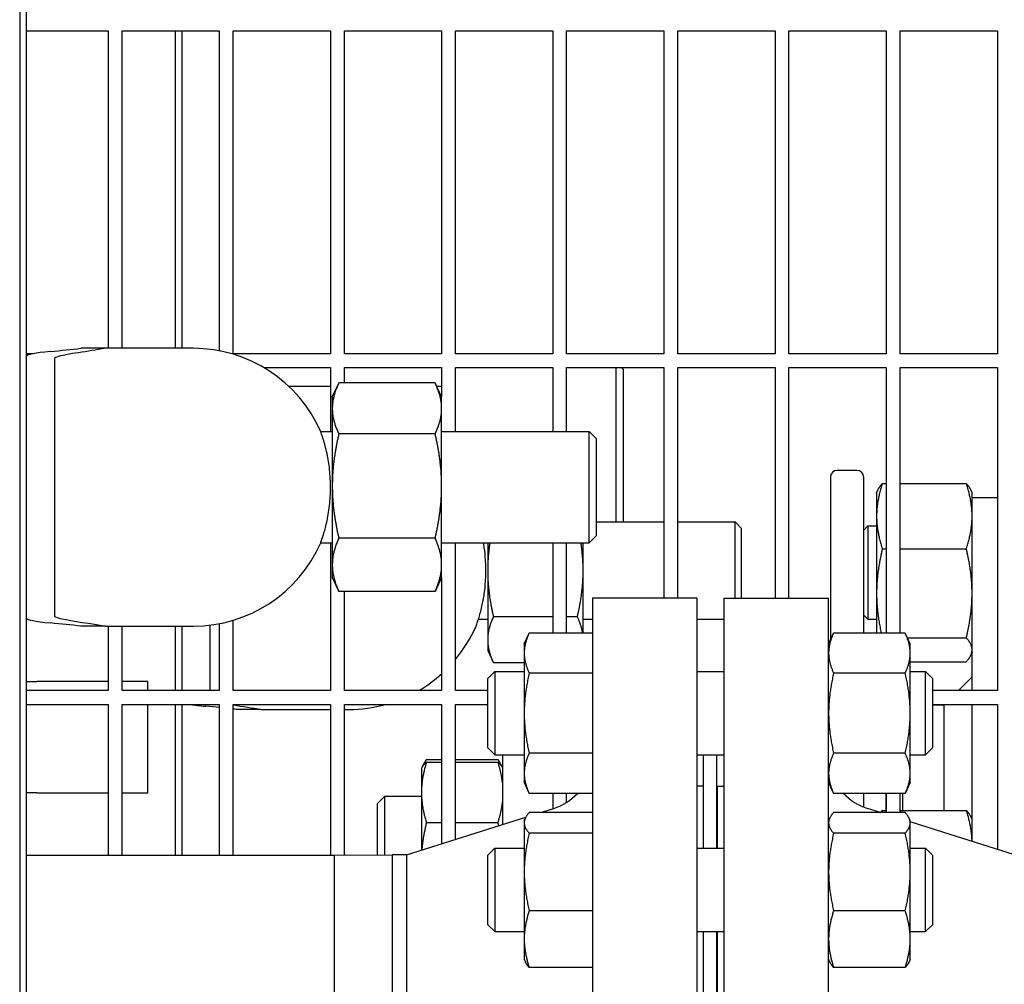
# Model space of a CAD drawing. Header units: inches. Extents: x 24 to 1128, y -69 to 748.
# Tile 631 of 656: x 737 to 746, y 619 to 628. Entities that reach past the tile are written whole.
import ezdxf

# ---------------------------------------------------------------- set-up
doc = ezdxf.new("R2010")
doc.units = ezdxf.units.IN
doc.header["$LTSCALE"] = 32
doc.header["$MEASUREMENT"] = 0
doc.layers.add('Visible (ANSI)', color=7, linetype='Continuous', lineweight=30)

msp = doc.modelspace()

# ---------------------------------------------------------------- linework, layer by layer
at = {"layer": 'Visible (ANSI)'}
for p, q in [((737.25198, 628.66844), (737.25198, 608.66853)), ((737.31448, 608.73103), (737.31448, 628.60594)), ((737.31448, 627.52603), (738.04813, 627.52603)), ((738.04813, 627.52603), (738.04813, 624.66853)), ((738.17313, 624.66853), (738.17313, 627.52603)), ((738.17313, 627.52603), (739.04813, 627.52603)), ((738.6499, 627.52599), (738.6499, 624.66851)), ((738.7124, 624.66851), (738.7124, 627.52595)), ((739.04813, 627.52603), (739.04813, 624.6465)), ((739.17313, 624.61978), (739.17313, 627.52603)), ((739.17313, 627.52603), (740.04813, 627.52603)), ((740.04813, 627.52603), (740.04813, 624.61978)), ((740.17313, 624.61978), (740.17313, 627.52603)), ((740.17313, 627.52603), (741.04813, 627.52603)), ((741.04813, 627.52603), (741.04813, 624.61978)), ((741.17313, 624.61978), (741.17313, 627.52603)), ((741.17313, 627.52603), (742.04813, 627.52603)), ((742.04813, 627.52603), (742.04813, 624.61978)), ((742.17313, 624.61978), (742.17313, 627.52603)), ((742.17313, 627.52603), (743.04813, 627.52603)), ((743.04813, 627.52603), (743.04813, 624.61978)), ((743.17313, 624.61978), (743.17313, 627.52603)), ((743.17313, 627.52603), (744.04813, 627.52603)), ((744.04813, 627.52603), (744.04813, 624.61978)), ((744.17313, 624.61978), (744.17313, 627.52603)), ((744.17313, 627.52603), (745.04813, 627.52603)), ((745.04813, 627.52603), (745.04813, 624.61978)), ((745.17313, 624.61978), (745.17313, 627.52603)), ((745.17313, 627.52603), (746.04813, 627.52603)), ((746.04813, 627.52603), (746.04813, 624.61978)), ((738.02754, 624.66853), (737.80123, 624.66853)), ((738.56448, 624.66853), (738.02754, 624.66853)), ((738.81448, 624.66853), (738.56448, 624.66853)), ((737.37033, 624.61978), (737.31448, 624.61978)), ((737.56448, 624.57148), (737.56448, 624.23152)), ((740.04813, 624.61978), (739.17313, 624.61978)), ((741.04813, 624.61978), (740.17313, 624.61978)), ((742.04813, 624.61978), (741.17313, 624.61978)), ((743.04813, 624.61978), (742.17313, 624.61978)), ((744.04813, 624.61978), (743.17313, 624.61978)), ((745.04813, 624.61978), (744.17313, 624.61978)), ((746.04813, 624.61978), (745.17313, 624.61978)), ((739.45024, 624.49478), (740.04813, 624.49478)), ((740.04813, 624.49478), (740.04813, 623.91853)), ((740.17313, 624.35664), (740.17313, 624.49478)), ((740.17313, 624.49478), (741.04813, 624.49478)), ((741.04813, 624.49478), (741.04813, 624.23177)), ((741.17313, 623.91853), (741.17313, 624.49478)), ((741.17313, 624.49478), (742.04813, 624.49478)), ((742.04813, 624.49478), (742.04813, 623.91853)), ((742.17313, 623.91853), (742.17313, 624.49478)), ((742.17313, 624.49478), (743.04813, 624.49478)), ((742.61937, 623.10603), (742.61937, 624.49478)), ((742.68187, 624.48103), (742.66812, 624.49478)), ((742.68187, 624.48103), (742.68187, 623.10603)), ((743.04813, 624.49478), (743.04813, 622.41853)), ((743.17313, 622.41853), (743.17313, 624.49478)), ((743.17313, 624.49478), (744.04813, 624.49478)), ((744.04813, 624.49478), (744.04813, 622.41853)), ((744.17313, 622.41853), (744.17313, 624.49478)), ((744.17313, 624.49478), (745.04813, 624.49478)), ((745.04813, 624.49478), (745.04813, 622.10642)), ((745.17313, 622.10642), (745.17313, 624.49478)), ((745.17313, 624.49478), (746.04813, 624.49478)), ((746.04813, 624.49478), (746.04813, 621.58853)), ((740.04813, 624.32603), (739.6741, 624.32603)), ((740.06448, 624.23103), (740.11986, 624.34978)), ((740.98987, 624.35664), (740.12309, 624.35664)), ((741.04848, 624.23103), (740.9931, 624.34978)), ((741.04813, 624.32475), (741.00424, 624.3259)), ((737.56448, 624.23152), (737.56448, 622.60554)), ((740.06448, 624.23103), (740.06448, 624.12742)), ((741.04848, 624.12742), (741.04848, 624.23103)), ((740.06448, 624.12742), (740.06448, 623.42914)), ((741.04848, 623.42914), (741.04848, 624.12742)), ((739.96012, 623.91853), (740.06448, 623.91853)), ((741.04848, 623.91853), (742.37698, 623.91853)), ((742.37698, 622.91853), (742.37698, 623.91853)), ((742.43948, 623.85603), (742.37698, 623.91853)), ((740.98987, 623.89819), (740.12309, 623.89819)), ((742.43948, 623.85603), (742.43948, 622.98103)), ((744.78313, 623.56978), (744.60813, 623.56978)), ((744.54563, 623.50728), (744.54563, 622.04298)), ((744.84563, 622.10644), (744.84563, 623.50728)), ((740.06448, 623.42914), (740.06448, 622.72025)), ((741.04848, 622.72025), (741.04848, 623.42914)), ((744.96163, 623.36854), (744.97346, 623.3939)), ((745.0135, 623.45148), (745.04813, 623.45148)), ((745.17313, 623.45148), (745.76877, 623.45148)), ((745.82063, 623.36854), (745.80881, 623.3939)), ((744.96163, 623.36854), (744.96163, 623.15795)), ((745.82063, 623.26746), (745.82063, 623.36854)), ((746.04813, 623.32427), (745.82063, 623.32427)), ((745.82063, 623.03138), (745.82063, 623.26746)), ((744.96163, 623.15795), (744.96163, 622.46345)), ((742.43948, 623.10603), (743.04813, 623.10603)), ((743.17313, 623.10603), (743.6881, 623.10603)), ((743.6881, 622.41853), (743.6881, 623.10603)), ((743.74365, 623.05047), (743.6881, 623.10603)), ((743.74365, 623.05047), (743.74365, 622.41853)), ((744.84563, 623.03204), (744.88313, 623.06954)), ((744.88313, 623.06954), (744.88313, 622.22954)), ((744.88313, 623.06954), (744.96163, 623.06954)), ((745.82063, 621.58853), (745.82063, 623.03138)), ((740.98987, 622.96008), (740.12309, 622.96008)), ((742.43948, 622.98103), (742.37698, 622.91853)), ((739.96012, 622.91853), (740.06448, 622.91853)), ((740.04813, 622.91853), (740.04813, 621.58853)), ((741.04848, 622.91853), (742.37698, 622.91853)), ((741.17313, 621.58853), (741.17313, 622.91853)), ((741.4624, 622.91853), (741.4624, 622.66853)), ((742.04813, 622.91853), (742.04813, 622.10642)), ((742.17313, 622.10642), (742.17313, 622.91853)), ((742.3214, 622.66853), (742.3214, 622.91853)), ((745.0135, 622.86442), (745.04813, 622.86442)), ((745.17313, 622.86442), (745.76877, 622.86442)), ((740.06448, 622.72025), (740.06448, 622.60603)), ((741.04848, 622.60603), (741.04848, 622.72025)), ((737.56448, 622.60554), (737.56448, 622.26558)), ((740.06448, 622.60603), (740.11986, 622.48727)), ((741.04848, 622.60603), (740.9931, 622.48727)), ((741.04813, 622.60528), (741.04813, 621.58853)), ((741.4624, 622.66853), (741.4624, 622.04586)), ((742.3214, 622.10642), (742.3214, 622.66853)), ((740.98987, 622.48042), (740.12309, 622.48042)), ((740.17313, 621.58853), (740.17313, 622.48042)), ((742.40563, 622.41853), (742.40563, 614.91853)), ((743.34563, 622.41853), (742.40563, 622.41853)), ((743.34563, 622.41853), (743.34563, 614.91853)), ((743.59013, 614.91853), (743.59013, 622.41853)), ((743.59013, 622.41853), (744.53013, 622.41853)), ((744.53013, 614.91853), (744.53013, 622.41853)), ((744.96163, 622.46345), (744.96163, 622.10642)), ((742.04813, 622.25341), (741.51427, 622.25341)), ((742.26954, 622.25341), (742.17313, 622.25341)), ((744.84563, 622.26704), (744.88313, 622.22954)), ((738.02754, 622.16853), (737.80123, 622.16853)), ((738.02754, 622.16853), (738.56448, 622.16853)), ((738.04813, 622.16853), (738.04813, 621.58853)), ((738.17313, 621.58853), (738.17313, 622.16853)), ((738.56448, 622.16853), (738.81448, 622.16853)), ((738.6499, 622.1685), (738.6499, 621.58852)), ((738.7124, 622.01056), (738.7124, 622.16853)), ((738.9624, 622.17731), (738.9624, 621.85554)), ((739.04813, 622.19056), (739.04813, 621.58853)), ((739.17313, 621.58853), (739.17313, 622.22109)), ((741.37958, 622.23103), (741.4624, 622.23103)), ((742.3214, 622.23103), (742.40563, 622.23103)), ((743.34563, 622.23103), (743.59013, 622.23103)), ((744.88313, 622.22954), (744.96163, 622.22954)), ((741.79113, 622.00974), (741.83622, 622.10642)), ((742.40563, 622.10642), (741.83622, 622.10642)), ((744.53013, 622.00974), (744.57522, 622.10642)), ((745.21905, 622.10642), (744.57522, 622.10642)), ((745.26413, 622.00974), (745.21905, 622.10642)), ((745.23954, 622.06248), (745.76877, 622.06248)), ((738.7124, 621.58852), (738.7124, 622.01053)), ((741.4624, 622.04586), (741.4624, 621.94953)), ((741.79113, 622.00974), (741.79113, 621.926)), ((745.26413, 621.926), (745.26413, 622.00974)), ((741.4624, 621.94953), (741.51427, 621.8383)), ((741.79113, 621.926), (741.79113, 621.38474)), ((745.26413, 621.38474), (745.26413, 621.926)), ((745.82063, 621.93054), (745.80881, 621.90518)), ((738.9624, 621.85554), (738.9624, 621.58853)), ((741.79113, 621.8383), (741.51427, 621.8383)), ((745.26413, 621.8476), (745.76877, 621.8476)), ((741.46513, 621.69724), (741.52763, 621.75974)), ((741.52763, 621.75974), (741.52763, 621.00974)), ((741.52763, 621.75974), (741.79113, 621.75974)), ((742.40563, 621.74558), (741.83622, 621.74558)), ((743.34563, 621.75974), (743.59013, 621.75974)), ((745.21905, 621.74558), (744.57522, 621.74558)), ((745.26413, 621.75974), (745.40263, 621.75974)), ((745.40263, 621.00974), (745.40263, 621.75974)), ((745.46513, 621.69724), (745.40263, 621.75974)), ((745.69809, 621.58853), (745.82063, 621.71107)), ((737.31448, 621.66853), (737.40563, 621.66853)), ((738.04813, 621.66853), (737.40563, 621.66853)), ((738.40563, 621.66853), (738.17313, 621.66853)), ((738.40563, 621.58853), (738.40563, 621.66853)), ((741.46513, 621.07224), (741.46513, 621.69724)), ((745.46513, 621.69724), (745.46513, 621.07224)), ((738.04813, 621.58853), (737.31448, 621.58853)), ((739.04813, 621.58853), (738.17313, 621.58853)), ((740.04813, 621.58853), (739.17313, 621.58853)), ((741.04813, 621.58853), (740.17313, 621.58853)), ((741.46513, 621.58853), (741.17313, 621.58853)), ((746.04813, 621.58853), (745.46513, 621.58853)), ((737.31448, 621.46353), (738.04813, 621.46353)), ((738.04813, 621.46353), (738.04813, 620.10603)), ((738.17313, 620.10603), (738.17313, 621.46353)), ((738.17313, 621.46353), (739.04813, 621.46353)), ((738.40563, 620.66853), (738.40563, 621.46353)), ((738.6499, 621.46353), (738.6499, 620.10601)), ((738.7124, 620.10601), (738.7124, 621.46352)), ((739.04813, 621.46353), (739.04813, 620.10603)), ((739.17313, 620.10603), (739.17313, 621.46353)), ((739.17313, 621.46353), (740.04813, 621.46353)), ((740.04813, 621.46353), (740.04813, 620.10603)), ((740.17313, 620.10646), (740.17313, 621.46353)), ((740.17313, 621.46353), (741.04813, 621.46353)), ((741.04813, 621.46353), (741.04813, 620.20856)), ((741.17313, 620.24816), (741.17313, 621.46353)), ((741.17313, 621.46353), (741.46513, 621.46353)), ((745.46513, 621.46353), (746.04813, 621.46353)), ((745.46513, 621.46107), (745.57063, 621.46107)), ((745.57063, 621.46107), (745.57309, 621.46353)), ((745.57063, 620.50992), (745.57063, 621.46107)), ((745.82063, 620.22979), (745.82063, 621.46353)), ((746.04813, 621.46353), (746.04813, 620.15773)), ((739.42547, 621.41853), (739.19915, 621.41853)), ((739.42547, 621.41853), (739.9624, 621.41853)), ((739.9624, 621.41853), (740.04813, 621.41853)), ((740.17313, 621.41853), (740.2124, 621.41853)), ((741.79113, 621.38474), (741.79113, 620.84347)), ((745.26413, 620.84347), (745.26413, 621.38474)), ((741.46513, 621.07224), (741.52763, 621.00974)), ((741.52763, 621.00974), (741.79113, 621.00974)), ((741.59563, 621.00974), (741.59563, 620.38198)), ((742.40563, 621.02389), (741.83622, 621.02389)), ((743.34563, 621.00974), (743.59013, 621.00974)), ((743.40513, 620.16862), (743.40513, 621.00974)), ((743.52513, 620.16862), (743.52513, 621.00974)), ((745.21905, 621.02389), (744.57522, 621.02389)), ((745.26413, 621.00974), (745.40263, 621.00974)), ((745.46513, 621.07224), (745.40263, 621.00974)), ((740.87228, 620.89664), (740.88307, 620.91978)), ((740.91172, 620.96748), (741.04813, 620.96748)), ((740.91172, 620.94267), (741.04813, 620.94267)), ((741.17313, 620.96748), (741.55555, 620.96748)), ((741.17313, 620.94267), (741.55555, 620.94267)), ((741.59498, 620.89664), (741.58419, 620.91978)), ((740.86663, 620.88452), (740.87228, 620.89664)), ((740.86663, 620.88452), (740.86663, 620.67113)), ((741.59563, 620.89524), (741.59498, 620.89664)), ((741.79113, 620.84347), (741.79113, 620.75974)), ((745.26413, 620.75974), (745.26413, 620.84347)), ((741.79113, 620.75974), (741.83622, 620.66305)), ((743.40513, 620.72853), (743.34563, 620.72853)), ((743.53013, 620.16862), (743.53013, 620.72853)), ((743.53013, 620.72853), (743.59013, 620.72853)), ((744.53013, 620.75974), (744.57522, 620.66305)), ((745.26413, 620.75974), (745.21905, 620.66305)), ((737.40563, 620.66853), (737.31448, 620.66853)), ((737.40563, 620.66853), (738.04813, 620.66853)), ((738.17313, 620.66853), (738.40563, 620.66853)), ((740.86663, 620.67113), (740.86663, 620.15108)), ((742.4035, 620.66305), (741.83622, 620.66305)), ((742.04813, 620.66305), (742.04813, 620.5253)), ((742.17313, 620.58222), (742.17313, 620.66305)), ((745.21905, 620.66305), (744.57522, 620.66305)), ((744.84563, 620.53993), (744.84563, 620.66306)), ((745.04563, 620.66305), (745.04563, 620.50992)), ((745.04813, 620.66305), (745.04813, 620.49072)), ((745.17313, 620.49072), (745.17313, 620.66305)), ((745.19563, 620.66305), (745.19563, 620.50992)), ((740.47063, 620.57202), (740.53313, 620.63452)), ((740.47063, 620.1079), (740.47063, 620.57202)), ((740.53313, 620.63452), (740.53313, 620.1082)), ((740.86663, 620.63452), (740.53313, 620.63452)), ((743.53013, 620.63452), (743.52513, 620.63452)), ((743.52513, 620.60853), (743.53013, 620.60853)), ((742.40563, 620.49072), (741.83622, 620.49072)), ((741.93895, 620.49072), (742.05661, 620.52798)), ((745.21905, 620.49072), (744.57522, 620.49072)), ((744.99682, 620.49072), (744.87916, 620.52798)), ((745.0135, 620.50992), (745.04813, 620.50992)), ((745.17313, 620.50992), (745.76877, 620.50992)), ((740.7323, 620.10853), (741.80531, 620.44839)), ((740.91172, 620.39959), (741.04813, 620.39959)), ((741.17313, 620.39959), (741.55555, 620.39959)), ((741.79113, 620.41862), (741.80141, 620.44067)), ((741.79113, 620.41862), (741.79113, 620.39732)), ((741.79113, 620.39732), (741.79113, 619.95538)), ((744.53013, 620.41862), (744.54041, 620.44067)), ((745.26413, 620.41862), (745.25385, 620.44067)), ((745.26413, 620.39732), (745.26413, 620.41862)), ((746.20347, 620.10853), (745.26413, 620.40605)), ((745.26413, 619.95538), (745.26413, 620.39732)), ((745.82063, 620.42698), (745.80881, 620.45234)), ((742.40563, 620.30393), (741.83622, 620.30393)), ((745.21905, 620.30393), (744.57522, 620.30393)), ((737.31448, 620.10603), (740.0842, 620.10603)), ((740.0842, 620.10603), (740.60207, 620.10853)), ((740.0842, 617.23103), (740.0842, 620.10603)), ((740.0842, 618.66853), (740.0842, 620.10603)), ((740.7323, 620.10853), (740.60207, 620.10853)), ((740.60207, 620.10853), (740.60207, 617.22853)), ((740.60207, 620.10853), (740.60207, 618.66853)), ((740.7323, 620.10853), (740.7323, 617.22853)), ((741.46513, 620.10612), (741.52763, 620.16862)), ((741.46513, 619.48112), (741.46513, 620.10612)), ((741.52763, 620.16862), (741.52763, 619.41862)), ((741.52763, 620.16862), (741.79113, 620.16862)), ((743.34563, 620.16862), (743.59013, 620.16862)), ((745.26413, 620.16862), (745.40263, 620.16862)), ((745.40263, 619.41862), (745.40263, 620.16862)), ((745.46513, 620.10612), (745.40263, 620.16862)), ((745.46513, 620.10612), (745.46513, 619.48112)), ((741.79113, 619.95538), (741.79113, 619.35168)), ((745.26413, 619.35168), (745.26413, 619.95538)), ((742.40563, 619.60683), (741.83622, 619.60683)), ((745.21905, 619.60683), (744.57522, 619.60683)), ((741.46513, 619.48112), (741.52763, 619.41862)), ((741.52763, 619.41862), (741.79113, 619.41862)), ((743.34563, 619.41862), (743.59013, 619.41862)), ((743.40513, 617.91844), (743.40513, 619.41862)), ((743.52513, 617.91844), (743.52513, 619.41862)), ((743.53013, 617.91844), (743.53013, 619.41862)), ((745.26413, 619.41862), (745.40263, 619.41862)), ((745.46513, 619.48112), (745.40263, 619.41862)), ((741.79113, 619.35168), (741.79113, 619.16862)), ((745.26413, 619.16862), (745.26413, 619.35168)), ((741.79113, 619.16862), (741.80141, 619.14657)), ((744.53013, 619.16862), (744.54041, 619.14657)), ((745.26413, 619.16862), (745.25385, 619.14657)), ((742.40563, 619.09652), (741.83622, 619.09652)), ((745.21905, 619.09652), (744.57522, 619.09652))]:
    msp.add_line(p, q, dxfattribs=at)
for centre, radius, start, end in [((738.81448, 623.41853), 1.25, 23.578178, 90), ((744.60813, 623.50728), 0.0625, 90, 180), ((744.78313, 623.50728), 0.0625, 0, 90), ((738.81448, 623.41853), 1.25, 270, 336.421822), ((740.2124, 622.66853), 1.25, 320.226796, 336.421822), ((740.2124, 622.66853), 1.25, 300.231286, 311.957779), ((740.2124, 622.66853), 1.25, 270, 285.420571), ((741.90563, 621.00464), 0.5, 287.574716, 316.906395), ((745.03013, 621.00464), 0.5, 223.093605, 252.425284)]:
    msp.add_arc(centre, radius, start, end, dxfattribs=at)
for centre, major_axis, start_param, end_param in [((739.31448, 624.59733), (2, 0), 2.6741063, 3.1415927), ((728.91448, 624.84843), (-9.65, 0), 2.6741063, 2.7411956), ((739.31448, 622.23973), (-2, 0), 0, 0.4674864), ((728.91448, 621.98863), (9.65, 0), 0.400397, 0.4674864), ((740.7124, 621.48973), (-2, 0), 0.2774095, 0.4674864), ((730.3124, 621.23863), (-9.65, 0), 3.5804051, 3.609079), ((730.3124, 621.23863), (-9.65, 0), 3.5419897, 3.548851)]:
    msp.add_ellipse(centre, major_axis=major_axis, ratio=0.0478289, start_param=start_param, end_param=end_param, dxfattribs=at)
for points, knots in [([(738.02754, 624.66853), (738.00589, 624.66465), (737.98288, 624.66079), (737.88135, 624.64439), (737.79684, 624.63226), (737.64391, 624.60682), (737.57806, 624.59327), (737.56634, 624.57999)], [17.2488301, 17.2488301, 17.2488301, 17.2488301, 17.8549099, 17.8549099, 19.8305901, 19.8305901, 22.111289, 22.111289, 22.111289, 22.111289]), ([(739.96012, 622.91853), (739.96012, 622.91853), (739.96271, 622.92533), (739.9726, 622.95325), (739.98023, 622.9755), (739.9982, 623.03578), (740.00859, 623.07473), (740.02756, 623.16579), (740.03595, 623.21772), (740.0441, 623.30041), (740.04608, 623.32818), (740.04811, 623.37645), (740.04854, 623.39667), (740.04859, 623.43676), (740.04821, 623.45658), (740.04638, 623.50355), (740.04457, 623.53045), (740.03723, 623.60866), (740.02982, 623.65753), (740.01069, 623.75479), (739.99857, 623.80036), (739.97723, 623.8713), (739.96826, 623.89625), (739.96132, 623.91534), (739.96015, 623.91854), (739.96015, 623.91854)], [-8.0628588, -8.0628588, -8.0628588, -8.0628588, -7.6997036, -7.6997036, -7.3009728, -7.3009728, -6.8679199, -6.8679199, -6.4231307, -6.4231307, -6.2064676, -6.2064676, -6.0521412, -6.0521412, -5.9009195, -5.9009195, -5.6915643, -5.6915643, -5.2782885, -5.2782885, -4.7802616, -4.7802616, -4.2826204, -4.2826204, -4.0319916, -4.0319916, -4.0319916, -4.0319916]), ([(741.35808, 622.16852), (741.35807, 622.16852), (741.35894, 622.17091), (741.36443, 622.18594), (741.37205, 622.2069), (741.39055, 622.26611), (741.40107, 622.30314), (741.41875, 622.38152), (741.4261, 622.42031), (741.43694, 622.49693), (741.44082, 622.53362), (741.44477, 622.59374), (741.44575, 622.61633), (741.44658, 622.65841), (741.44659, 622.67781), (741.44578, 622.7198), (741.44482, 622.74229), (741.44095, 622.80193), (741.43715, 622.83828), (741.43012, 622.88853), (741.42772, 622.90376), (741.42517, 622.91853)], [-4.0319916, -4.0319916, -4.0319916, -4.0319916, -3.815444, -3.815444, -3.3521722, -3.3521722, -2.9118487, -2.9118487, -2.5596851, -2.5596851, -2.2651963, -2.2651963, -2.0915924, -2.0915924, -1.9437901, -1.9437901, -1.7709738, -1.7709738, -1.4795789, -1.4795789, -1.3478, -1.3478, -1.3478, -1.3478]), ([(737.56634, 622.25707), (737.57302, 622.24951), (737.59717, 622.24195), (737.72346, 622.21368), (737.89834, 622.19167), (738.02754, 622.16853)], [0.2209506, 0.2209506, 0.2209506, 0.2209506, 1.4278888, 1.4278888, 4.8342922, 4.8342922, 4.8342922, 4.8342922])]:
    msp.add_open_spline(points, degree=3, knots=knots, dxfattribs=at)
for points in [[(737.56634, 624.57999), (737.56506, 624.57854), (737.56448, 624.5757), (737.56448, 624.57148)], [(737.56448, 622.26558), (737.56448, 622.26136), (737.56506, 622.25853), (737.56634, 622.25707)], [(739.17306, 621.45865), (739.25548, 621.44568), (739.34857, 621.4323), (739.42547, 621.41853)]]:
    msp.add_open_spline(points, degree=3, dxfattribs=at)
for points, weights in [([(740.12309, 624.35664), (740.06448, 624.2338), (740.06448, 624.12742)], [1, 1.0379548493, 1]), ([(741.04848, 624.12742), (741.04848, 624.2338), (740.98987, 624.35664)], [1, 1.0379548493, 1]), ([(740.06448, 624.12742), (740.06448, 624.02103), (740.12309, 623.89819)], [1, 1.0379548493, 1]), ([(740.98987, 623.89819), (741.04848, 624.02103), (741.04848, 624.12742)], [1, 1.0379548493, 1]), ([(740.12309, 623.89819), (740.06448, 623.64683), (740.06448, 623.42914)], [1, 1.0379548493, 1]), ([(741.04848, 623.42914), (741.04848, 623.64683), (740.98987, 623.89819)], [1, 1.0379548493, 1]), ([(740.06448, 623.42914), (740.06448, 623.21145), (740.12309, 622.96008)], [1, 1.0379548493, 1]), ([(740.98987, 622.96008), (741.04848, 623.21145), (741.04848, 623.42914)], [1, 1.0379548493, 1]), ([(745.0135, 623.45148), (744.96163, 623.29418), (744.96163, 623.15795)], [1, 1.0379548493, 1]), ([(744.97346, 623.3939), (744.98615, 623.42112), (745.0135, 623.45148)], [1.01895290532, 1.01965956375, 1]), ([(745.82063, 623.15795), (745.82063, 623.29418), (745.76877, 623.45148)], [1, 1.0379548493, 1]), ([(745.76877, 623.45148), (745.79611, 623.42112), (745.80881, 623.3939)], [1, 1.01965956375, 1.01895290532]), ([(744.96163, 623.15795), (744.96163, 623.02172), (745.0135, 622.86442)], [1, 1.0379548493, 1]), ([(745.76877, 622.86442), (745.82063, 623.02172), (745.82063, 623.15795)], [1, 1.0379548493, 1]), ([(740.12309, 622.96008), (740.06448, 622.83155), (740.06448, 622.72025)], [1, 1.0379548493, 1]), ([(741.04848, 622.72025), (741.04848, 622.83155), (740.98987, 622.96008)], [1, 1.0379548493, 1]), ([(741.48209, 622.91853), (741.4624, 622.78996), (741.4624, 622.66853)], [1.01785503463, 1.02359262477, 1]), ([(742.3214, 622.66853), (742.3214, 622.78996), (742.30172, 622.91853)], [1, 1.02359262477, 1.01785503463]), ([(745.0135, 622.86442), (744.96163, 622.64954), (744.96163, 622.46345)], [1, 1.0379548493, 1]), ([(745.82063, 622.46345), (745.82063, 622.64954), (745.76877, 622.86442)], [1, 1.0379548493, 1]), ([(740.06448, 622.72025), (740.06448, 622.60894), (740.12309, 622.48042)], [1, 1.0379548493, 1]), ([(740.98987, 622.48042), (741.04848, 622.60894), (741.04848, 622.72025)], [1, 1.0379548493, 1]), ([(741.4624, 622.66853), (741.4624, 622.47587), (741.51427, 622.25341)], [1, 1.0379548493, 1]), ([(742.26954, 622.25341), (742.3214, 622.47587), (742.3214, 622.66853)], [1, 1.0379548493, 1]), ([(740.12309, 622.48042), (740.12145, 622.48386), (740.11986, 622.48727)], [1, 1.00102576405, 1.00199608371]), ([(740.9931, 622.48727), (740.99151, 622.48386), (740.98987, 622.48042)], [1.00199608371, 1.00102576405, 1]), ([(744.96163, 622.46345), (744.96163, 622.29539), (745.00334, 622.10642)], [1, 1.03415169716, 1.00684413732]), ([(745.76877, 622.06248), (745.82063, 622.27736), (745.82063, 622.46345)], [1, 1.0379548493, 1]), ([(741.51427, 622.25341), (741.4624, 622.14219), (741.4624, 622.04586)], [1, 1.0379548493, 1]), ([(742.31668, 622.10642), (742.30603, 622.17515), (742.26954, 622.25341)], [1.0160681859, 1.02640775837, 1]), ([(741.83622, 622.10642), (741.79113, 622.00974), (741.79113, 621.926)], [1, 1.0379548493, 1]), ([(744.57522, 622.10642), (744.53013, 622.00974), (744.53013, 621.926)], [1, 1.0379548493, 1]), ([(745.26413, 621.926), (745.26413, 622.00974), (745.21905, 622.10642)], [1, 1.0379548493, 1]), ([(745.82063, 621.95504), (745.82063, 622.0049), (745.76877, 622.06248)], [1, 1.0379548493, 1]), ([(741.4624, 622.04586), (741.4624, 621.94953), (741.51427, 621.8383)], [1, 1.0379548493, 1]), ([(741.79113, 621.926), (741.79113, 621.84227), (741.83622, 621.74558)], [1, 1.0379548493, 1]), ([(744.53013, 621.926), (744.53013, 621.84227), (744.57522, 621.74558)], [1, 1.0379548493, 1]), ([(745.21905, 621.74558), (745.26413, 621.84227), (745.26413, 621.926)], [1, 1.0379548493, 1]), ([(745.76877, 621.8476), (745.82063, 621.90518), (745.82063, 621.95504)], [1, 1.0379548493, 1]), ([(741.83622, 621.74558), (741.79113, 621.5522), (741.79113, 621.38474)], [1, 1.0379548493, 1]), ([(744.57522, 621.74558), (744.53013, 621.5522), (744.53013, 621.38474)], [1, 1.0379548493, 1]), ([(745.26413, 621.38474), (745.26413, 621.5522), (745.21905, 621.74558)], [1, 1.0379548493, 1]), ([(741.79113, 621.38474), (741.79113, 621.21727), (741.83622, 621.02389)], [1, 1.0379548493, 1]), ([(744.53013, 621.38474), (744.53013, 621.21727), (744.57522, 621.02389)], [1, 1.0379548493, 1]), ([(745.21905, 621.02389), (745.26413, 621.21727), (745.26413, 621.38474)], [1, 1.0379548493, 1]), ([(741.83622, 621.02389), (741.79113, 620.9272), (741.79113, 620.84347)], [1, 1.0379548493, 1]), ([(744.57522, 621.02389), (744.53013, 620.9272), (744.53013, 620.84347)], [1, 1.0379548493, 1]), ([(745.26413, 620.84347), (745.26413, 620.9272), (745.21905, 621.02389)], [1, 1.0379548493, 1]), ([(740.91172, 620.94267), (740.86663, 620.79715), (740.86663, 620.67113)], [1, 1.0379548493, 1]), ([(740.87228, 620.89664), (740.88235, 620.91822), (740.91172, 620.94267)], [1.0174265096, 1.0244025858, 1]), ([(740.91172, 620.96748), (740.88795, 620.93461), (740.87691, 620.90514)], [1, 1.01965956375, 1.01895290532]), ([(741.59035, 620.90514), (741.57932, 620.93461), (741.55555, 620.96748)], [1.01895290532, 1.01965956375, 1]), ([(741.55555, 620.94267), (741.58492, 620.91822), (741.59498, 620.89664)], [1, 1.0244025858, 1.0174265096]), ([(741.59563, 620.75863), (741.58586, 620.84482), (741.55555, 620.94267)], [1.01693131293, 1.02520879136, 1]), ([(741.79113, 620.84347), (741.79113, 620.75974), (741.83622, 620.66305)], [1, 1.0379548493, 1]), ([(744.53013, 620.84347), (744.53013, 620.75974), (744.57522, 620.66305)], [1, 1.0379548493, 1]), ([(745.21905, 620.66305), (745.26413, 620.75974), (745.26413, 620.84347)], [1, 1.0379548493, 1]), ([(740.86663, 620.67113), (740.86663, 620.54511), (740.91172, 620.39959)], [1, 1.0379548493, 1]), ([(741.55555, 620.39959), (741.58586, 620.49745), (741.59563, 620.58364)], [1, 1.02520879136, 1.01693131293]), ([(741.83622, 620.49072), (741.79113, 620.44067), (741.79113, 620.39732)], [1, 1.0379548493, 1]), ([(744.57522, 620.49072), (744.53013, 620.44067), (744.53013, 620.39732)], [1, 1.0379548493, 1]), ([(744.99741, 620.49072), (745.00467, 620.50011), (745.0135, 620.50992)], [1.01046262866, 1.00626566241, 1]), ([(745.0135, 620.50992), (745.01031, 620.50024), (745.00733, 620.49072)], [1, 1.00225477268, 1.00424164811]), ([(745.26413, 620.39732), (745.26413, 620.44067), (745.21905, 620.49072)], [1, 1.0379548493, 1]), ([(745.82052, 620.22982), (745.81825, 620.35984), (745.76877, 620.50992)], [1.00344060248, 1.03614858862, 1]), ([(745.76877, 620.50992), (745.79611, 620.47956), (745.80881, 620.45234)], [1, 1.01965956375, 1.01895290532]), ([(740.91172, 620.39959), (740.87926, 620.26781), (740.87031, 620.15224)], [1, 1.02703796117, 1.01555376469]), ([(741.56227, 620.37141), (741.55905, 620.38536), (741.55555, 620.39959)], [1.00527503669, 1.00285179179, 1]), ([(741.79113, 620.39732), (741.79113, 620.35398), (741.83622, 620.30393)], [1, 1.0379548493, 1]), ([(744.53013, 620.39732), (744.53013, 620.35398), (744.57522, 620.30393)], [1, 1.0379548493, 1]), ([(745.21905, 620.30393), (745.26413, 620.35398), (745.26413, 620.39732)], [1, 1.0379548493, 1]), ([(741.83622, 620.30393), (741.79113, 620.11714), (741.79113, 619.95538)], [1, 1.0379548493, 1]), ([(744.57522, 620.30393), (744.53013, 620.11714), (744.53013, 619.95538)], [1, 1.0379548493, 1]), ([(745.26413, 619.95538), (745.26413, 620.11714), (745.21905, 620.30393)], [1, 1.0379548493, 1]), ([(741.79113, 619.95538), (741.79113, 619.79362), (741.83622, 619.60683)], [1, 1.0379548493, 1]), ([(744.53013, 619.95538), (744.53013, 619.79362), (744.57522, 619.60683)], [1, 1.0379548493, 1]), ([(745.21905, 619.60683), (745.26413, 619.79362), (745.26413, 619.95538)], [1, 1.0379548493, 1]), ([(741.83622, 619.60683), (741.79113, 619.4701), (741.79113, 619.35168)], [1, 1.0379548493, 1]), ([(744.57522, 619.60683), (744.53013, 619.4701), (744.53013, 619.35168)], [1, 1.0379548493, 1]), ([(745.26413, 619.35168), (745.26413, 619.4701), (745.21905, 619.60683)], [1, 1.0379548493, 1]), ([(741.79113, 619.35168), (741.79113, 619.23326), (741.83622, 619.09652)], [1, 1.0379548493, 1]), ([(744.53013, 619.35168), (744.53013, 619.23326), (744.57522, 619.09652)], [1, 1.0379548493, 1]), ([(745.21905, 619.09652), (745.26413, 619.23326), (745.26413, 619.35168)], [1, 1.0379548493, 1]), ([(741.83622, 619.09652), (741.81245, 619.12291), (741.80141, 619.14657)], [1, 1.01965956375, 1.01895290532]), ([(744.57522, 619.09652), (744.55145, 619.12291), (744.54041, 619.14657)], [1, 1.01965956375, 1.01895290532]), ([(745.25385, 619.14657), (745.24282, 619.12291), (745.21905, 619.09652)], [1.01895290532, 1.01965956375, 1])]:
    msp.add_rational_spline(points, weights, degree=2, dxfattribs=at)

doc.saveas('drawing.dxf')
